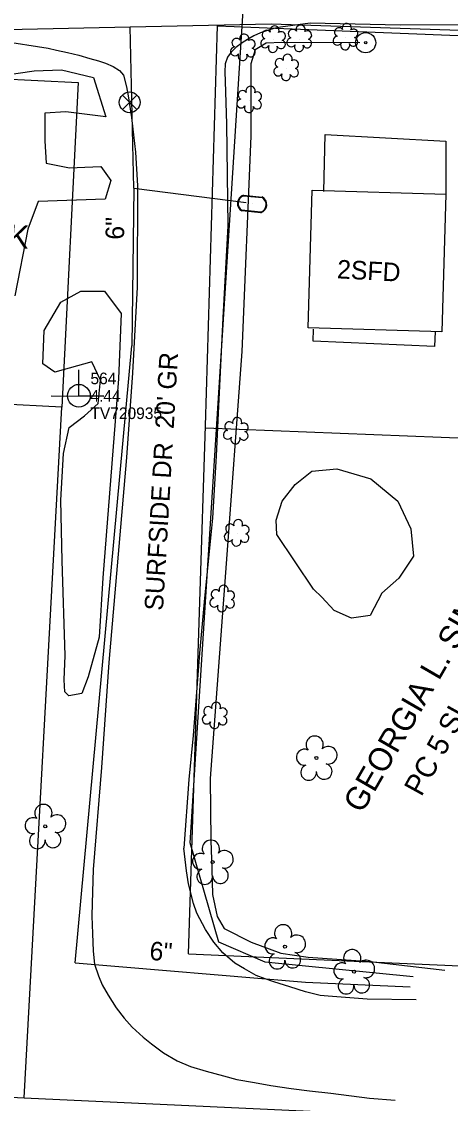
# Model space of a CAD drawing. Extents: x 3040896 to 3051146, y 687568 to 732976.
# Drawn here: x 3050258.3 to 3050350.7, y 690864.7 to 691097.7 of the extents above; entities that cross this region are included whole.
import ezdxf

# ---------------------------------------------------------------- set-up
doc = ezdxf.new("R2010")
doc.units = 0
for name, color, linetype in [('Exist Building', 7, 'Continuous'), ('Exist Building Text', 7, 'Continuous'), ('Exist Other Culture Area Outline', 7, 'Continuous'), ('Exist Other Culture Fence Line', 7, 'Continuous'), ('Exist Other Culture Located Object CELL', 7, 'Continuous'), ('Exist Property Deed Book Text', 7, 'Continuous'), ('Exist Property Line', 7, 'Continuous'), ('Exist Property Owner Text', 7, 'Continuous'), ('Exist Right of Way Line', 7, 'Continuous'), ('Exist Roads Soil', 7, 'Continuous'), ('Exist Roads Soil Text', 7, 'Continuous'), ('Exist Utilities Power Joint Use Telephone CELL', 7, 'Continuous'), ('Exist Utilities Power Joint Use Telephone Cogo Comment', 7, 'Continuous'), ('Exist Utilities Power Joint Use Telephone Cogo Elevation', 7, 'Continuous'), ('Exist Utilities Power Joint Use Telephone Cogo Number', 7, 'Continuous'), ('Exist Utilities Telephone UG Cable', 7, 'Continuous'), ('Exist Utilities Water Meter CELL', 7, 'Continuous'), ('Exist Utilities Water UG Line SUE', 7, 'Continuous'), ('Exist Utilities Water UG Line SUE Text', 7, 'Continuous'), ('Exist Utilities Water Valve CELL', 7, 'Continuous'), ('Exist Vegetation Hedge Row', 7, 'Continuous'), ('Exist Vegetation Shrub CELL', 7, 'Continuous'), ('Exist Vegetation Tree CELL', 7, 'Continuous'), ('Exist Vegetation Woods Line', 7, 'Continuous')]:
    doc.layers.add(name, color=color, linetype=linetype)

# ---------------------------------------------------------------- blocks, each defined once
blk = doc.blocks.new('EXIST UTILITIES POWER JOINT USE TELEPHONE')
at = {"layer": 'Exist Utilities Power Joint Use Telephone CELL'}
blk.add_line((0, 0), (0, 0), dxfattribs=at)
blk.add_lwpolyline([(-0.1188, 0), (0.108, -0.0008), (0, -0.0004), (0, 0.1125)], dxfattribs=at)
blk.add_circle((0, 0.0001), 0.049, dxfattribs=at)

msp = doc.modelspace()

# ---------------------------------------------------------------- linework, layer by layer
at = {"layer": 'Exist Building'}
msp.add_lwpolyline([(3050320.06, 691031.73), (3050320.96, 691061.33), (3050349.77, 691060.46), (3050348.87, 691030.85)], close=True, dxfattribs=at)
at = {"layer": 'Exist Other Culture Area Outline'}
for points in [[(3050323.42, 691061.05), (3050323.75, 691073.36), (3050349.77, 691071.91), (3050349.77, 691060.46)], [(3050347.42, 691030.93), (3050347.28, 691027.65), (3050321.16, 691028.83), (3050321.23, 691031.45)]]:
    msp.add_lwpolyline(points, dxfattribs=at)
at = {"layer": 'Exist Other Culture Fence Line'}
msp.add_lwpolyline([(3050331.23, 691093.12), (3050314.37, 691093.17), (3050311, 691093.04), (3050308.68, 691091.61), (3050307.69, 691088.59), (3050307.74, 691073.02), (3050305.76, 691026.61), (3050302.4, 690980.94), (3050298.94, 690934.62), (3050299.07, 690921.32), (3050299.29, 690915.22), (3050299.49, 690909.68), (3050300.48, 690904.93), (3050301.97, 690902.34), (3050307.78, 690899.41), (3050314.18, 690897.06), (3050320.04, 690896.16), (3050333.47, 690895.26), (3050349.51, 690893.34)], dxfattribs=at)
at = {"layer": 'Exist Other Culture Located Object CELL'}
for radius in [2.18, 0.24]:
    msp.add_circle((3050332.47, 691093.11), radius, dxfattribs=at)
at = {"layer": 'Exist Property Line'}
for p, q in [((3050266.97, 691014.64), (3050175.54, 691019.23)), ((3050297.97, 691010.2), (3050417.77, 691005.34)), ((3050252.66, 690866.17), (3050258.89, 690865.88))]:
    msp.add_line(p, q, dxfattribs=at)
at = {"layer": 'Exist Right of Way Line'}
for p, q in [((3050297.98, 691010.61), (3050300.56, 691096.78)), ((3050300.56, 691096.78), (3050422.4, 691091.79)), ((3050198.67, 691088.16), (3050270.48, 691084.55)), ((3050270.48, 691084.55), (3050266.97, 691014.64)), ((3050258.89, 690865.88), (3050266.97, 691014.64)), ((3050294.25, 690896.91), (3050297.98, 691010.61)), ((3050294.25, 690896.91), (3050382.28, 690892.99)), ((3050258.89, 690865.88), (3050381.88, 690860.16))]:
    msp.add_line(p, q, dxfattribs=at)
at = {"layer": 'Exist Roads Soil'}
for points in [[(3050362.28, 691096.98), (3050339.9, 691096.91), (3050320.5, 691097.3), (3050314.1, 691096.43), (3050312.67, 691096.16), (3050311.33, 691095.77), (3050309.82, 691095.21), (3050308.34, 691094.57), (3050307.02, 691093.79), (3050305.86, 691093.05), (3050304.5, 691092.08), (3050303.45, 691091.1), (3050302.67, 691089.99), (3050302.15, 691088.55), (3050302.08, 691086.82), (3050302.15, 691084.74), (3050302.48, 691075.66), (3050302.77, 691053.7), (3050301.66, 691033.84), (3050300.75, 691014.86), (3050300.26, 691004.13), (3050299.47, 690990.68), (3050297.71, 690973.46), (3050296.68, 690961.65), (3050295.26, 690943.88), (3050294.34, 690934.45), (3050293.29, 690919.65)], [(3050253.9, 691093.54), (3050264.03, 691091.95), (3050265.82, 691091.51), (3050268.23, 691091), (3050270.67, 691090.44), (3050273.02, 691089.74), (3050274.86, 691089.18), (3050276.41, 691088.69), (3050278.05, 691087.96), (3050279.41, 691087.1), (3050280.28, 691086.11), (3050280.95, 691083.61), (3050281.25, 691081.67), (3050281.98, 691076.98), (3050282.83, 691069.56), (3050283.26, 691062.29), (3050283.19, 691040.44), (3050282.23, 691022), (3050280.95, 691003.81), (3050277.14, 690959.62), (3050275.52, 690937.02), (3050273.76, 690915.05), (3050273.55, 690907.79), (3050273.45, 690904.99), (3050273.58, 690901.27), (3050273.72, 690897.49), (3050274.05, 690894.65), (3050274.87, 690892.13), (3050275.67, 690890.21), (3050276.95, 690888), (3050278.71, 690885.26), (3050280.38, 690883.04), (3050282.16, 690881.06), (3050284.53, 690878.93), (3050286.29, 690877.48), (3050288.9, 690875.54), (3050291.87, 690873.84), (3050294.69, 690872.61), (3050298.09, 690871.59), (3050301.85, 690870.63), (3050304.73, 690869.84), (3050308.49, 690869.2), (3050312.02, 690868.55), (3050316.44, 690867.89), (3050320.38, 690867.37), (3050324.93, 690866.85), (3050333.29, 690865.82), (3050338.81, 690865.38)], [(3050322.64, 690887.94), (3050319.52, 690888.69), (3050316.15, 690889.78), (3050312.71, 690890.84), (3050310.78, 690891.53), (3050308.89, 690892.23), (3050306.32, 690893.64), (3050304.25, 690894.9), (3050301.66, 690897.07), (3050299.71, 690899.42), (3050297.95, 690902.12), (3050296.06, 690905.63), (3050295.34, 690907.74), (3050294.31, 690911.93), (3050293.86, 690914.73), (3050293.29, 690919.65)], [(3050343.38, 690886.97), (3050332.79, 690887.13), (3050324.42, 690887.74), (3050322.64, 690887.94)]]:
    msp.add_lwpolyline(points, dxfattribs=at)
at = {"layer": 'Exist Utilities Telephone UG Cable'}
msp.add_lwpolyline([(3050342.73, 690891.9), (3050310.79, 690895.09), (3050300.8, 690899.37), (3050294.62, 690920.77), (3050307.46, 691121.48), (3050337.16, 691120.58), (3050417.78, 691115.55)], dxfattribs=at)
at = {"layer": 'Exist Utilities Water Meter CELL'}
msp.add_line((3050307.99, 691058.38), (3050307.99, 691058.38), dxfattribs=at)
for points in [[(3050306.11, 691060.13), (3050310.17, 691059.75)], [(3050306.12, 691060.26), (3050310.18, 691059.88)], [(3050309.86, 691056.5), (3050305.78, 691056.88)], [(3050309.87, 691056.63), (3050305.79, 691057.02)]]:
    msp.add_lwpolyline(points, dxfattribs=at)
for centre, radius, start, end in [((3050306.69, 691058.5), 1.86, 107.7887, 240.5901), ((3050306.7, 691058.5), 1.73, 109.9116, 238.393), ((3050309.28, 691058.26), 1.86, 288.259, 60.9191), ((3050309.29, 691058.26), 1.73, 289.7379, 59.4835)]:
    msp.add_arc(centre, radius, start, end, dxfattribs=at)
at = {"layer": 'Exist Utilities Water UG Line SUE'}
msp.add_line((3050282.53, 691061.81), (3050282.1, 691027.83), dxfattribs=at)
for points in [[(3050182.15, 691098.11), (3050199.93, 691097.23), (3050231.75, 691095.48), (3050281.71, 691096.52), (3050312.11, 691097.17), (3050410.51, 691093.9)], [(3050282.53, 691061.81), (3050281.71, 691096.52)], [(3050282.53, 691061.81), (3050306.71, 691058.71)], [(3050269.85, 690894.91), (3050282.1, 691027.83)], [(3050269.85, 690894.91), (3050319.47, 690890.8), (3050342.03, 690889.8)]]:
    msp.add_lwpolyline(points, dxfattribs=at)
at = {"layer": 'Exist Utilities Water Valve CELL'}
msp.add_lwpolyline([(3050283.18, 691081.85), (3050280.03, 691078.7), (3050281.6, 691080.27), (3050283.18, 691078.7), (3050280.03, 691081.85)], dxfattribs=at)
msp.add_circle((3050281.6, 691080.27), 2.23, dxfattribs=at)
at = {"layer": 'Exist Vegetation Hedge Row'}
msp.add_lwpolyline([(3050254.6, 691086.15), (3050261, 691087.08), (3050266.89, 691087.29), (3050273.82, 691085.63), (3050276.48, 691077.13), (3050267.86, 691078.23), (3050263.33, 691077.96), (3050263.28, 691071.95), (3050263.57, 691067.15), (3050268.61, 691066.19), (3050271.96, 691066.31), (3050275.41, 691066.44), (3050277.52, 691063.46), (3050276.31, 691059.45), (3050261.89, 691058.93), (3050259.64, 691052.92), (3050256.84, 691038.61)], dxfattribs=at)
at = {"layer": 'Exist Vegetation Shrub CELL'}
for p, q in [((3050312.59, 691093.7), (3050312.59, 691093.7)), ((3050318.24, 691093.88), (3050318.24, 691093.88)), ((3050328.18, 691094.24), (3050328.18, 691094.24)), ((3050306.08, 691091.94), (3050306.08, 691091.94)), ((3050315.41, 691087.61), (3050315.41, 691087.61)), ((3050307.44, 691080.71), (3050307.44, 691080.71)), ((3050304.54, 691009.38), (3050304.54, 691009.38)), ((3050304.74, 690987.37), (3050304.74, 690987.37)), ((3050301.62, 690973.21), (3050301.62, 690973.21)), ((3050300, 690948.04), (3050300, 690948.04))]:
    msp.add_line(p, q, dxfattribs=at)
for centre, radius, start, end in [((3050311.11, 691094.82), 0.968, 35.8908, 245.4216), ((3050312.82, 691095.74), 0.99, 334.8391, 200.4717), ((3050314.26, 691094.56), 0.929, 284.4567, 126.0861), ((3050316.76, 691095.01), 0.968, 35.8908, 245.4216), ((3050318.47, 691095.92), 0.99, 334.8391, 200.4717), ((3050319.91, 691094.75), 0.929, 284.4567, 126.0861), ((3050326.7, 691095.37), 0.968, 35.8908, 245.4216), ((3050328.41, 691096.28), 0.99, 334.8391, 200.4717), ((3050329.85, 691095.11), 0.929, 284.4567, 126.0861), ((3050304.6, 691093.07), 0.968, 35.8908, 245.4216), ((3050306.31, 691093.98), 0.99, 334.8391, 200.4717), ((3050307.75, 691092.81), 0.929, 284.4567, 126.0861), ((3050310.79, 691092.99), 0.955, 95.1099, 327.9534), ((3050314.22, 691092.77), 0.937, 204.9913, 73.4601), ((3050316.44, 691093.18), 0.955, 95.1099, 327.9534), ((3050319.88, 691092.95), 0.937, 204.9913, 73.4601), ((3050326.38, 691093.54), 0.955, 95.1099, 327.9534), ((3050328.05, 691092.56), 0.984, 151.2797, 21.387), ((3050329.82, 691093.31), 0.937, 204.9913, 73.4601), ((3050304.28, 691091.24), 0.955, 95.1099, 327.9534), ((3050305.95, 691090.26), 0.984, 151.2797, 21.387), ((3050307.72, 691091.01), 0.937, 204.9913, 73.4601), ((3050312.46, 691092.01), 0.984, 151.2797, 21.387), ((3050315.64, 691089.65), 0.99, 334.8391, 200.4717), ((3050318.11, 691092.2), 0.984, 151.2797, 21.387), ((3050313.93, 691088.73), 0.968, 35.8908, 245.4216), ((3050317.08, 691088.48), 0.929, 284.4567, 126.0861), ((3050313.61, 691086.9), 0.955, 95.1099, 327.9534), ((3050315.28, 691085.92), 0.984, 151.2797, 21.387), ((3050317.05, 691086.68), 0.937, 204.9913, 73.4601), ((3050307.66, 691082.75), 0.99, 334.8391, 200.4717), ((3050305.95, 691081.84), 0.968, 35.8908, 245.4216), ((3050309.11, 691081.58), 0.929, 284.4567, 126.0861), ((3050305.64, 691080.01), 0.955, 95.1099, 327.9534), ((3050307.31, 691079.03), 0.984, 151.2797, 21.387), ((3050309.07, 691079.78), 0.937, 204.9913, 73.4601), ((3050303.06, 691010.51), 0.968, 35.8908, 245.4216), ((3050304.77, 691011.42), 0.99, 334.8391, 200.4717), ((3050302.74, 691008.68), 0.955, 95.1099, 327.9534), ((3050306.18, 691008.46), 0.937, 204.9913, 73.4601), ((3050306.21, 691010.25), 0.929, 284.4567, 126.0861), ((3050304.41, 691007.7), 0.984, 151.2797, 21.387), ((3050304.97, 690989.41), 0.99, 334.8391, 200.4717), ((3050303.26, 690988.49), 0.968, 35.8908, 245.4216), ((3050306.41, 690988.23), 0.929, 284.4567, 126.0861), ((3050302.94, 690986.66), 0.955, 95.1099, 327.9534), ((3050304.61, 690985.68), 0.984, 151.2797, 21.387), ((3050306.38, 690986.44), 0.937, 204.9913, 73.4601), ((3050300.14, 690974.34), 0.968, 35.8908, 245.4216), ((3050301.85, 690975.26), 0.99, 334.8391, 200.4717), ((3050303.29, 690974.08), 0.929, 284.4567, 126.0861), ((3050299.82, 690972.51), 0.955, 95.1099, 327.9534), ((3050301.49, 690971.53), 0.984, 151.2797, 21.387), ((3050303.26, 690972.29), 0.937, 204.9913, 73.4601), ((3050300.23, 690950.08), 0.99, 334.8391, 200.4717), ((3050298.52, 690949.17), 0.968, 35.8908, 245.4216), ((3050301.67, 690948.91), 0.929, 284.4567, 126.0861), ((3050298.2, 690947.34), 0.955, 95.1099, 327.9534), ((3050299.87, 690946.36), 0.984, 151.2797, 21.387), ((3050301.64, 690947.11), 0.937, 204.9913, 73.4601)]:
    msp.add_arc(centre, radius, start, end, dxfattribs=at)
at = {"layer": 'Exist Vegetation Tree CELL'}
for p, q in [((3050321.86, 690939.07), (3050321.86, 690939.07)), ((3050263.4, 690924.34), (3050263.4, 690924.34)), ((3050299.49, 690916.64), (3050299.49, 690916.64)), ((3050315.07, 690898.44), (3050315.07, 690898.44)), ((3050329.96, 690893.05), (3050329.96, 690893.05))]:
    msp.add_line(p, q, dxfattribs=at)
for centre in [(3050321.86, 690939.07), (3050263.4, 690924.34), (3050299.49, 690916.64), (3050315.07, 690898.44), (3050329.96, 690893.05)]:
    msp.add_circle(centre, 0.326, dxfattribs=at)
for centre, radius, start, end in [((3050321.48, 690941.94), 1.86, 330.1651, 219.7134), ((3050324.41, 690939.66), 1.9, 257.1011, 134.1999), ((3050319.25, 690939.22), 1.73, 62.6636, 279.3457), ((3050320.16, 690935.95), 1.69, 111.5671, 6.231), ((3050323.53, 690936.17), 1.7, 181.2822, 74.56), ((3050263.01, 690927.22), 1.86, 330.1651, 219.7134), ((3050260.79, 690924.5), 1.73, 62.6636, 279.3457), ((3050265.95, 690924.93), 1.9, 257.1011, 134.1999), ((3050265.07, 690921.44), 1.7, 181.2822, 74.56), ((3050261.69, 690921.22), 1.69, 111.5671, 6.231), ((3050299.1, 690919.52), 1.86, 330.1651, 219.7134), ((3050296.88, 690916.8), 1.73, 62.6636, 279.3457), ((3050302.04, 690917.23), 1.9, 257.1011, 134.1999), ((3050297.78, 690913.52), 1.69, 111.5671, 6.231), ((3050301.16, 690913.74), 1.7, 181.2822, 74.56), ((3050314.69, 690901.31), 1.86, 330.1651, 219.7134), ((3050312.47, 690898.59), 1.73, 62.6636, 279.3457), ((3050317.62, 690899.03), 1.9, 257.1011, 134.1999), ((3050329.57, 690895.93), 1.86, 330.1651, 219.7134), ((3050313.37, 690895.32), 1.69, 111.5671, 6.231), ((3050316.75, 690895.54), 1.7, 181.2822, 74.56), ((3050327.35, 690893.21), 1.73, 62.6636, 279.3457), ((3050332.51, 690893.64), 1.9, 257.1011, 134.1999), ((3050328.25, 690889.93), 1.69, 111.5671, 6.231), ((3050331.63, 690890.15), 1.7, 181.2822, 74.56)]:
    msp.add_arc(centre, radius, start, end, dxfattribs=at)
at = {"layer": 'Exist Vegetation Woods Line'}
for points in [[(3050267.73, 690961.12), (3050267.05, 690981.51), (3050266.79, 690994.59), (3050267.34, 691004.62), (3050268.56, 691010.24), (3050271.88, 691012.76), (3050274.8, 691015.42), (3050275.31, 691020.47), (3050273.42, 691024.38), (3050265.46, 691022.13), (3050262.87, 691023.92), (3050263.19, 691031.14), (3050266.74, 691037.25), (3050271.1, 691039.63), (3050276.15, 691039.61), (3050279.79, 691034.76), (3050279.22, 691020.75), (3050275.81, 690977.83), (3050275.01, 690965.1), (3050272.69, 690956.53), (3050271.31, 690952.92), (3050268.5, 690952.44), (3050267.61, 690953.33), (3050267.48, 690955.87), (3050267.73, 690961.12)], [(3050321.26, 690975.45), (3050313.29, 690987.16), (3050313.19, 690990.26), (3050314.5, 690994.41), (3050317.3, 690997.97), (3050320.9, 691000.82), (3050326.27, 691001.36), (3050333.57, 690999.16), (3050339.42, 690994.4), (3050342.2, 690988.41), (3050342.75, 690982.53), (3050339.65, 690977.79), (3050335.93, 690974.57), (3050333.44, 690969.74), (3050329.42, 690969.18), (3050325.68, 690970.82), (3050323.01, 690973.7), (3050321.26, 690975.45)]]:
    msp.add_lwpolyline(points, dxfattribs=at)

# ---------------------------------------------------------------- block references
at = {"layer": 'Exist Utilities Power Joint Use Telephone CELL', "xscale": 50, "yscale": 50}
msp.add_blockref('EXIST UTILITIES POWER JOINT USE TELEPHONE', (3050270.65, 691017.06), dxfattribs=at)

# ---------------------------------------------------------------- texts
at = {"layer": 'Exist Building Text'}
msp.add_text('2SFD', height=4, rotation=356.8875, dxfattribs=at).set_placement((3050326.22, 691042.38))
at = {"layer": 'Exist Property Deed Book Text'}
msp.add_text('PC 5 SL 63', height=4.5, rotation=61.0836, dxfattribs=at).set_placement((3050344.47, 690930.57))
at = {"layer": 'Exist Property Owner Text'}
for s, rotation, p in [('FIRST SOUTH BANK ', 355.7449, (3050195.28, 691053.51)), ('GEORGIA L. SIMONS  ', 59.9621, (3050331.7, 690926.93))]:
    msp.add_text(s, height=5, rotation=rotation, dxfattribs=at).set_placement(p)
at = {"layer": 'Exist Roads Soil Text'}
msp.add_text("SURFSIDE DR  20' GR", height=4, rotation=86.6354, dxfattribs=at).set_placement((3050288.78, 690970.71))
at = {"layer": 'Exist Utilities Power Joint Use Telephone Cogo Comment'}
msp.add_text('TV720935', height=2.5, dxfattribs=at).set_placement((3050273.15, 691012.06))
at = {"layer": 'Exist Utilities Power Joint Use Telephone Cogo Elevation'}
msp.add_text('4.44', height=2.5, dxfattribs=at).set_placement((3050273.15, 691015.81))
at = {"layer": 'Exist Utilities Power Joint Use Telephone Cogo Number'}
msp.add_text('564', height=2.5, dxfattribs=at).set_placement((3050273.15, 691019.56))
at = {"layer": 'Exist Utilities Water UG Line SUE Text'}
for rotation, p in [(89.2799, (3050280.39, 691050.67)), (355.2652, (3050285.76, 690895.6))]:
    msp.add_text('6"', height=4, rotation=rotation, dxfattribs=at).set_placement(p)

doc.saveas('drawing.dxf')
